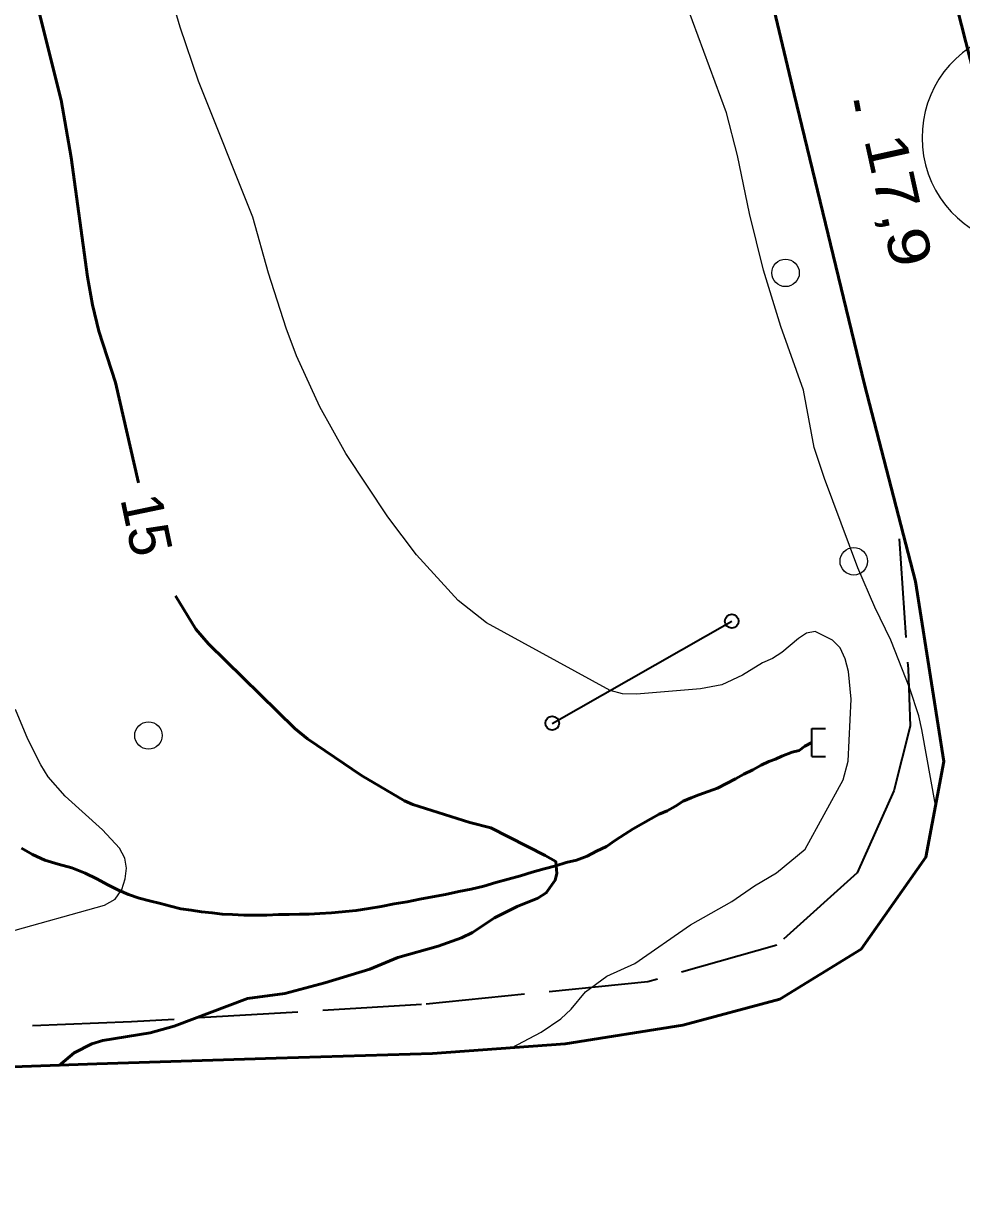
# Model space of a CAD drawing. Extents: x 355726 to 357533, y 5103782 to 5105258.
# Drawn here: x 356305.66 to 356339.71, y 5104833.43 to 5104876.41 of the extents above; entities that cross this region are included whole.
import ezdxf
from ezdxf.enums import TextEntityAlignment as Align

# ---------------------------------------------------------------- set-up
doc = ezdxf.new("R2010")
doc.units = 0
doc.header["$LTSCALE"] = 0.6
doc.linetypes.add('DASH_DOUBLE_DOT', pattern=[9.2, 5, -1.2, 0.3, -1.2, 0.3, -1.2])
doc.linetypes.add('LONG_DASHED', pattern=[7.5, 6, -1.5])
for name, color, linetype, lineweight in [('1', 7, 'LONG_DASHED', 53), ('2', 7, 'LONG_DASHED', 13), ('21', 7, 'LONG_DASHED', 35), ('26', 7, 'Continuous', 35), ('3', 7, 'Continuous', 140), ('36', 7, 'Continuous', 13), ('4', 7, 'DASH_DOUBLE_DOT', 53), ('44', 7, 'Continuous', 25)]:
    doc.layers.add(name, color=color, linetype=linetype, lineweight=lineweight)

msp = doc.modelspace()

# ---------------------------------------------------------------- linework, layer by layer
at = {"layer": '1', "linetype": 'Continuous'}
for points in [[(356309.83, 5104859.72), (356308.99, 5104863.37), (356308.39, 5104865.23), (356308.15, 5104866.19), (356307.97, 5104867.21), (356307.38, 5104871.54), (356307.02, 5104873.63), (356305.99, 5104877.74)], [(356306.94, 5104838.55), (356307.49, 5104839.01), (356308.13, 5104839.33), (356308.53, 5104839.46), (356310.25, 5104839.74), (356311.12, 5104839.98), (356313.79, 5104840.98), (356315.14, 5104841.17), (356316.6, 5104841.55), (356318.23, 5104842.05), (356319.25, 5104842.47), (356320.71, 5104842.88), (356321.56, 5104843.19), (356321.96, 5104843.38), (356322.76, 5104843.92), (356323.58, 5104844.33), (356324.33, 5104844.63), (356324.64, 5104844.82), (356324.96, 5104845.28), (356325.02, 5104845.53), (356324.98, 5104845.96), (356324.6, 5104846.18), (356322.63, 5104847.19), (356321.86, 5104847.38), (356319.79, 5104848.03), (356319.49, 5104848.17), (356317.93, 5104849.09), (356315.96, 5104850.42), (356315.5, 5104850.8), (356312.37, 5104853.87), (356311.91, 5104854.4), (356311.17, 5104855.62)]]:
    msp.add_lwpolyline(points, dxfattribs=at)
at = {"layer": '2', "linetype": 'Continuous'}
for points in [[(356323.38, 5104839.19), (356324.45, 5104839.76), (356325.17, 5104840.24), (356325.54, 5104840.59), (356326.06, 5104841.22), (356326.84, 5104841.79), (356327.85, 5104842.26), (356329.88, 5104843.66), (356331.38, 5104844.51), (356332.2, 5104845.08), (356333, 5104845.55), (356334.04, 5104846.41), (356335.42, 5104848.93), (356335.6, 5104849.61), (356335.71, 5104851.86), (356335.62, 5104852.87), (356335.5, 5104853.33), (356335.31, 5104853.73), (356335.03, 5104854.01), (356334.4, 5104854.32), (356334.09, 5104854.26), (356333.8, 5104854.07), (356333.19, 5104853.55), (356332.85, 5104853.34), (356332.49, 5104853.18), (356331.76, 5104852.73), (356331.01, 5104852.38), (356330.24, 5104852.23), (356327.91, 5104852.04), (356327.41, 5104852.05), (356326.96, 5104852.17), (356322.47, 5104854.63), (356321.44, 5104855.45), (356319.93, 5104857.11), (356318.88, 5104858.48), (356317.36, 5104860.79), (356316.41, 5104862.48), (356315.57, 5104864.34), (356315.19, 5104865.34), (356314.55, 5104867.34), (356313.98, 5104869.37), (356312, 5104874.32), (356311.34, 5104876.28), (356310.37, 5104879.57)], [(356338.78, 5104848.01), (356338.28, 5104850.76), (356338.17, 5104851.26), (356337.85, 5104852.25), (356337.15, 5104854), (356336.57, 5104855.2), (356335.96, 5104856.63), (356334.74, 5104859.88), (356334.37, 5104861.01), (356333.98, 5104863.09), (356333.16, 5104865.4), (356332.53, 5104867.45), (356332.02, 5104869.51), (356331.58, 5104871.62), (356331.18, 5104873.17), (356329.74, 5104877.07)], [(356305.04, 5104843.38), (356308.59, 5104844.38), (356308.98, 5104844.59), (356309.22, 5104844.94), (356309.34, 5104845.33), (356309.39, 5104845.72), (356309.33, 5104846.08), (356309.14, 5104846.45), (356308.52, 5104847.11), (356307.16, 5104848.33), (356306.55, 5104849.04), (356306.28, 5104849.47), (356305.81, 5104850.41), (356305.36, 5104851.49)]]:
    msp.add_lwpolyline(points, dxfattribs=at)
at = {"layer": '21', "linetype": 'Continuous', "lineweight": 53}
for points in [[(356343.69, 5104859.4), (356342.43, 5104864.71), (356341.12, 5104870.84), (356338.94, 5104879.4), (356337.39, 5104886.54), (356336.22, 5104891.94), (356334.77, 5104898.54), (356333.22, 5104905.53), (356331.82, 5104912.12), (356330.33, 5104918.47), (356328.94, 5104924.74), (356327.72, 5104930.29), (356326.46, 5104936.17)], [(356320.14, 5104934.26), (356321.74, 5104927.11), (356325.96, 5104907.42), (356328.7, 5104895.22), (356331.15, 5104884.34), (356333.64, 5104873.84), (356336.2, 5104863.3), (356338.05, 5104856.13), (356339.08, 5104849.59), (356338.43, 5104846.12), (356336.08, 5104842.78), (356333.12, 5104840.96), (356329.6, 5104840.01), (356325.33, 5104839.34), (356320.5, 5104838.98), (356314.83, 5104838.82), (356308.31, 5104838.61), (356301.87, 5104838.38), (356293.36, 5104837.94), (356286.92, 5104837.59), (356279.79, 5104837.01), (356273.82, 5104836.36), (356265.12, 5104834.88), (356257.59, 5104833.43)]]:
    msp.add_lwpolyline(points, dxfattribs=at)
at = {"layer": '21'}
msp.add_lwpolyline([(356337.46, 5104857.69), (356337.78, 5104852.96), (356337.86, 5104850.88), (356337.26, 5104848.53), (356335.93, 5104845.55), (356333.01, 5104842.92), (356328.33, 5104841.59), (356320.11, 5104840.76), (356309.57, 5104840.13), (356300.48, 5104839.76), (356292.44, 5104839.44), (356282.57, 5104838.59), (356272.8, 5104837.45), (356265.11, 5104836.15), (356262.06, 5104835.48)], dxfattribs=at)
at = {"layer": '26'}
for p, q in [((356334.28, 5104849.78), (356334.28, 5104850.79)), ((356334.28, 5104850.79), (356334.78, 5104850.79)), ((356334.28, 5104849.78), (356334.78, 5104849.78))]:
    msp.add_line(p, q, dxfattribs=at)
at = {"layer": '3'}
msp.add_line((356335.89, 5104873.62), (356335.97, 5104873.23), dxfattribs=at)
at = {"layer": '36', "lineweight": 35}
msp.add_line((356324.85, 5104850.98), (356331.38, 5104854.69), dxfattribs=at)
at = {"layer": '36'}
for centre in [(356333.329, 5104867.35), (356335.809, 5104856.87), (356310.189, 5104850.54)]:
    msp.add_circle(centre, 0.5, dxfattribs=at)
at = {"layer": '36', "lineweight": 35}
for centre in [(356331.375, 5104854.693), (356324.855, 5104850.988)]:
    msp.add_circle(centre, 0.25, dxfattribs=at)
at = {"layer": '4'}
msp.add_lwpolyline([(356334.28, 5104850.28), (356334.03, 5104850.15), (356333.83, 5104849.99), (356333.57, 5104849.93), (356333.2, 5104849.79), (356332.96, 5104849.68), (356332.72, 5104849.59), (356332.44, 5104849.46), (356332.14, 5104849.29), (356331.82, 5104849.13), (356331.51, 5104848.96), (356331.19, 5104848.8), (356330.86, 5104848.63), (356330.52, 5104848.5), (356330.18, 5104848.38), (356329.9, 5104848.28), (356329.61, 5104848.15), (356329.33, 5104847.97), (356329.03, 5104847.8), (356328.74, 5104847.68), (356328.44, 5104847.51), (356327.8, 5104847.15), (356327.49, 5104846.96), (356327.15, 5104846.74), (356326.83, 5104846.51), (356326.46, 5104846.34), (356326.12, 5104846.16), (356325.74, 5104846.01), (356325.36, 5104845.92), (356324.98, 5104845.8), (356324.56, 5104845.7), (356324.13, 5104845.57), (356323.7, 5104845.44), (356323.26, 5104845.32), (356322.81, 5104845.2), (356322.37, 5104845.07), (356321.91, 5104844.96), (356321.46, 5104844.87), (356320.98, 5104844.76), (356320.51, 5104844.68), (356320.05, 5104844.59), (356319.58, 5104844.5), (356319.11, 5104844.42), (356318.64, 5104844.33), (356318.19, 5104844.25), (356317.73, 5104844.18), (356316.84, 5104844.09), (356316.41, 5104844.07), (356316.02, 5104844.05), (356315.68, 5104844.05), (356315.3, 5104844.04), (356314.91, 5104844.03), (356314.49, 5104844.01), (356314.07, 5104844.01), (356313.65, 5104844.01), (356313.24, 5104844.03), (356312.87, 5104844.05), (356312.5, 5104844.09), (356312.12, 5104844.13), (356311.74, 5104844.19), (356311.37, 5104844.24), (356310.99, 5104844.34), (356310.62, 5104844.43), (356310.22, 5104844.53), (356309.85, 5104844.63), (356309.46, 5104844.76), (356309.1, 5104844.92), (356308.71, 5104845.11), (356308.31, 5104845.33), (356307.89, 5104845.54), (356307.4, 5104845.73), (356306.91, 5104845.86), (356306.43, 5104846.01), (356305.98, 5104846.22), (356305.58, 5104846.44)], dxfattribs=at)
at = {"layer": '44'}
msp.add_arc((356342.248, 5104872.27), 3.961, 44.1154, 269.804, dxfattribs=at)

# ---------------------------------------------------------------- texts
at = {"layer": '1'}
msp.add_text('15', height=1.5, rotation=281.786, dxfattribs=at).set_placement((356309.39, 5104858.048), align=Align.CENTER)
at = {"layer": '3', "width": 1.25}
msp.add_text('17,9   ', height=1.5, rotation=282.43, dxfattribs=at).set_placement((356336.18, 5104872.21))

doc.saveas('drawing.dxf')
